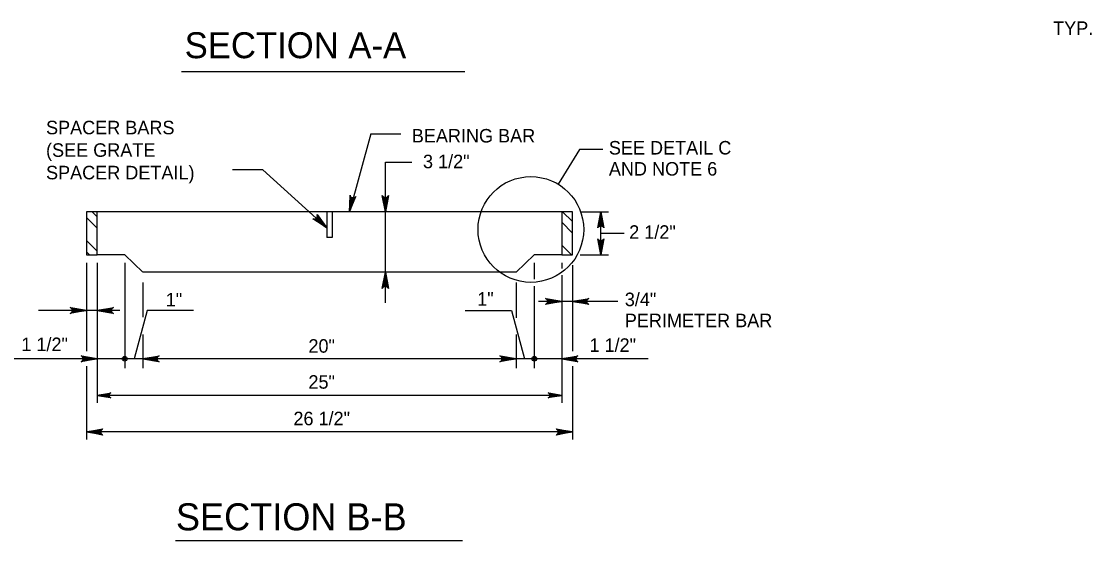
# Model space of a CAD drawing. Extents: x 2087776 to 2104538, y 970919 to 982612.
# Drawn here: x 2096439 to 2097219, y 979226 to 979604 of the extents above; entities that cross this region are included whole.
import ezdxf

# ---------------------------------------------------------------- set-up
doc = ezdxf.new("R2010")
doc.units = 0
doc.layers.add('1', color=7, linetype='Continuous')

msp = doc.modelspace()

# ---------------------------------------------------------------- linework, layer by layer
at = {"layer": '1'}
for p, q in [((2096555.31, 979567.62), (2096761.67, 979567.62)), ((2096693.21, 979522.21), (2096677.63, 979465.47)), ((2096845.27, 979510.74), (2096829.88, 979485.44)), ((2096703.8, 979399.12), (2096703.8, 979501.45)), ((2096703.8, 979501.45), (2096723.18, 979501.45)), ((2096614.61, 979496.05), (2096661.09, 979453.7)), ((2096832.38, 979465.47), (2096493.8, 979465.47)), ((2096661.09, 979465.47), (2096661.09, 979446.57)), ((2096665.09, 979465.47), (2096665.09, 979446.57)), ((2096845.77, 979465.47), (2096866.35, 979465.47)), ((2096860.84, 979433.97), (2096860.84, 979465.47)), ((2096665.09, 979446.57), (2096661.09, 979446.57)), ((2096485.92, 979428.24), (2096485.92, 979363.88)), ((2096513.8, 979433.97), (2096493.8, 979433.97)), ((2096493.8, 979428.24), (2096493.8, 979326.31)), ((2096513.8, 979433.97), (2096527.13, 979421.37)), ((2096513.8, 979428.24), (2096513.8, 979351.45)), ((2096812.38, 979433.97), (2096799.05, 979421.37)), ((2096832.38, 979433.97), (2096812.38, 979433.97)), ((2096812.38, 979428.24), (2096812.38, 979416.42)), ((2096832.38, 979428.24), (2096832.38, 979424.12)), ((2096845.77, 979433.97), (2096866.35, 979433.97)), ((2096485.92, 979420.58), (2096485.92, 979388.02)), ((2096799.05, 979421.37), (2096527.34, 979421.37)), ((2096832.38, 979419.29), (2096832.38, 979326.31)), ((2096840.25, 979426.42), (2096840.25, 979394.63)), ((2096840.25, 979420.58), (2096840.25, 979363.88)), ((2096527.13, 979413.96), (2096527.13, 979388.64)), ((2096799.05, 979413.96), (2096799.05, 979388.17)), ((2096812.38, 979411.23), (2096812.38, 979351.45)), ((2096873.33, 979400.14), (2096815.34, 979400.14)), ((2096530.25, 979393.5), (2096520.6, 979358.31)), ((2096795.67, 979393.5), (2096805.33, 979358.31)), ((2096527.13, 979375.89), (2096527.13, 979351.45)), ((2096799.05, 979375.89), (2096799.05, 979351.45)), ((2096895.26, 979358.31), (2096429.28, 979358.31)), ((2096485.92, 979352.96), (2096485.92, 979299.46)), ((2096840.25, 979352.96), (2096840.25, 979299.46)), ((2096832.38, 979331.63), (2096493.8, 979331.63)), ((2096840.25, 979304.97), (2096485.92, 979304.97)), ((2096550.84, 979225.84), (2096760.14, 979225.84))]:
    msp.add_line(p, q, dxfattribs=at)
for points in [[(2096693.21, 979522.21), (2096714.98, 979522.21)], [(2096862.3, 979510.74), (2096845.27, 979510.74)], [(2096614.61, 979496.05), (2096592.44, 979496.05)], [(2096677.63, 979465.47), (2096682.38, 979476.51), (2096681.97, 979476.13), (2096681.56, 979475.76), (2096681.13, 979475.61), (2096680.69, 979475.47), (2096680.29, 979475.49), (2096679.89, 979475.51), (2096679.51, 979475.67), (2096679.14, 979475.82), (2096678.81, 979476.13), (2096678.47, 979476.45), (2096678.26, 979476.96), (2096678.06, 979477.48), (2096677.63, 979465.47), (2096678.26, 979476.96), (2096678.47, 979476.45), (2096677.63, 979465.47), (2096678.81, 979476.13), (2096679.14, 979475.82), (2096677.63, 979465.47), (2096679.51, 979475.67), (2096679.89, 979475.51), (2096677.63, 979465.47), (2096680.29, 979475.49), (2096680.69, 979475.47), (2096677.63, 979465.47), (2096681.13, 979475.61), (2096681.56, 979475.76), (2096677.63, 979465.47), (2096681.97, 979476.13)], [(2096703.8, 979465.47), (2096701.59, 979477.28), (2096701.91, 979476.82), (2096702.22, 979476.37), (2096702.62, 979476.13), (2096703.01, 979475.9), (2096703.41, 979475.83), (2096703.8, 979475.76), (2096704.2, 979475.83), (2096704.6, 979475.9), (2096704.99, 979476.13), (2096705.39, 979476.37), (2096705.7, 979476.82), (2096706.02, 979477.28), (2096703.8, 979465.47), (2096705.7, 979476.82), (2096705.39, 979476.37), (2096703.8, 979465.47), (2096704.99, 979476.13), (2096704.6, 979475.9), (2096703.8, 979465.47), (2096704.2, 979475.83), (2096703.8, 979475.76), (2096703.8, 979465.47), (2096703.41, 979475.83), (2096703.01, 979475.9), (2096703.8, 979465.47), (2096702.62, 979476.13), (2096702.22, 979476.37), (2096703.8, 979465.47), (2096701.91, 979476.82)], [(2096485.92, 979461.27), (2096493.8, 979453.39)], [(2096490.08, 979465.47), (2096493.8, 979461.75)], [(2096661.09, 979453.7), (2096650.97, 979460.18), (2096651.51, 979460.1), (2096652.06, 979460.01), (2096652.5, 979460.14), (2096652.94, 979460.27), (2096653.27, 979460.51), (2096653.59, 979460.75), (2096653.81, 979461.09), (2096654.03, 979461.42), (2096654.13, 979461.87), (2096654.23, 979462.32), (2096654.11, 979462.86), (2096654, 979463.41), (2096661.09, 979453.7), (2096654.11, 979462.86), (2096654.23, 979462.32), (2096661.09, 979453.7), (2096654.13, 979461.87), (2096654.03, 979461.42), (2096661.09, 979453.7), (2096653.81, 979461.09), (2096653.59, 979460.75), (2096661.09, 979453.7), (2096653.27, 979460.51), (2096652.94, 979460.27), (2096661.09, 979453.7), (2096652.5, 979460.14), (2096652.06, 979460.01), (2096661.09, 979453.7), (2096651.51, 979460.1)], [(2096833.05, 979465.47), (2096840.25, 979458.26)], [(2096860.84, 979465.47), (2096863.05, 979453.66), (2096862.74, 979454.11), (2096862.42, 979454.57), (2096862.03, 979454.8), (2096861.63, 979455.04), (2096861.23, 979455.1), (2096860.84, 979455.17), (2096860.44, 979455.1), (2096860.05, 979455.04), (2096859.65, 979454.8), (2096859.25, 979454.57), (2096858.94, 979454.11), (2096858.62, 979453.66), (2096860.84, 979465.47), (2096858.94, 979454.11), (2096859.25, 979454.57), (2096860.84, 979465.47), (2096859.65, 979454.8), (2096860.05, 979455.04), (2096860.84, 979465.47), (2096860.44, 979455.1), (2096860.84, 979455.17), (2096860.84, 979465.47), (2096861.23, 979455.1), (2096861.63, 979455.04), (2096860.84, 979465.47), (2096862.03, 979454.8), (2096862.42, 979454.57), (2096860.84, 979465.47), (2096862.74, 979454.11)], [(2096832.38, 979457.78), (2096840.25, 979449.91)], [(2096485.92, 979444.57), (2096493.8, 979436.69)], [(2096860.84, 979433.97), (2096858.62, 979445.78), (2096858.94, 979445.33), (2096859.25, 979444.87), (2096859.65, 979444.64), (2096860.05, 979444.4), (2096860.44, 979444.33), (2096860.84, 979444.27), (2096861.23, 979444.33), (2096861.63, 979444.4), (2096862.03, 979444.64), (2096862.42, 979444.87), (2096862.74, 979445.33), (2096863.05, 979445.78), (2096860.84, 979433.97), (2096862.74, 979445.33), (2096862.42, 979444.87), (2096860.84, 979433.97), (2096862.03, 979444.64), (2096861.63, 979444.4), (2096860.84, 979433.97), (2096861.23, 979444.33), (2096860.84, 979444.27), (2096860.84, 979433.97), (2096860.44, 979444.33), (2096860.05, 979444.4), (2096860.84, 979433.97), (2096859.65, 979444.64), (2096859.25, 979444.87), (2096860.84, 979433.97), (2096858.94, 979445.33)], [(2096877.87, 979449.49), (2096860.84, 979449.49)], [(2096485.92, 979436.21), (2096488.17, 979433.97)], [(2096832.38, 979441.08), (2096839.49, 979433.97)], [(2096703.8, 979421.37), (2096706.02, 979409.56), (2096705.7, 979410.02), (2096705.39, 979410.47), (2096704.99, 979410.71), (2096704.6, 979410.94), (2096704.2, 979411.01), (2096703.8, 979411.08), (2096703.41, 979411.01), (2096703.01, 979410.94), (2096702.62, 979410.71), (2096702.22, 979410.47), (2096701.91, 979410.02), (2096701.59, 979409.56), (2096703.8, 979421.37), (2096701.91, 979410.02), (2096702.22, 979410.47), (2096703.8, 979421.37), (2096702.62, 979410.71), (2096703.01, 979410.94), (2096703.8, 979421.37), (2096703.41, 979411.01), (2096703.8, 979411.08), (2096703.8, 979421.37), (2096704.2, 979411.01), (2096704.6, 979410.94), (2096703.8, 979421.37), (2096704.99, 979410.71), (2096705.39, 979410.47), (2096703.8, 979421.37), (2096705.7, 979410.02)], [(2096485.92, 979393.53), (2096474.11, 979391.32), (2096474.57, 979391.63), (2096475.02, 979391.95), (2096475.26, 979392.34), (2096475.49, 979392.74), (2096475.56, 979393.13), (2096475.63, 979393.53), (2096475.56, 979393.93), (2096475.49, 979394.32), (2096475.26, 979394.72), (2096475.02, 979395.11), (2096474.57, 979395.43), (2096474.11, 979395.75), (2096485.92, 979393.53), (2096474.57, 979395.43), (2096475.02, 979395.11), (2096485.92, 979393.53), (2096475.26, 979394.72), (2096475.49, 979394.32), (2096485.92, 979393.53), (2096475.56, 979393.93), (2096475.63, 979393.53), (2096485.92, 979393.53), (2096475.56, 979393.13), (2096475.49, 979392.74), (2096485.92, 979393.53), (2096475.26, 979392.34), (2096475.02, 979391.95), (2096485.92, 979393.53), (2096474.57, 979391.63)], [(2096493.8, 979393.53), (2096505.61, 979395.75), (2096505.15, 979395.43), (2096504.7, 979395.11), (2096504.46, 979394.72), (2096504.23, 979394.32), (2096504.16, 979393.93), (2096504.09, 979393.53), (2096504.16, 979393.13), (2096504.23, 979392.74), (2096504.46, 979392.34), (2096504.7, 979391.95), (2096505.15, 979391.63), (2096505.61, 979391.32), (2096493.8, 979393.53), (2096505.15, 979391.63), (2096504.7, 979391.95), (2096493.8, 979393.53), (2096504.46, 979392.34), (2096504.23, 979392.74), (2096493.8, 979393.53), (2096504.16, 979393.13), (2096504.09, 979393.53), (2096493.8, 979393.53), (2096504.16, 979393.93), (2096504.23, 979394.32), (2096493.8, 979393.53), (2096504.46, 979394.72), (2096504.7, 979395.11), (2096493.8, 979393.53), (2096505.15, 979395.43)], [(2096832.38, 979400.14), (2096820.57, 979397.92), (2096821.02, 979398.24), (2096821.48, 979398.55), (2096821.71, 979398.95), (2096821.95, 979399.35), (2096822.02, 979399.74), (2096822.09, 979400.14), (2096822.02, 979400.53), (2096821.95, 979400.93), (2096821.71, 979401.33), (2096821.48, 979401.72), (2096821.02, 979402.04), (2096820.57, 979402.35), (2096832.38, 979400.14), (2096821.02, 979402.04), (2096821.48, 979401.72), (2096832.38, 979400.14), (2096821.71, 979401.33), (2096821.95, 979400.93), (2096832.38, 979400.14), (2096822.02, 979400.53), (2096822.09, 979400.14), (2096832.38, 979400.14), (2096822.02, 979399.74), (2096821.95, 979399.35), (2096832.38, 979400.14), (2096821.71, 979398.95), (2096821.48, 979398.55), (2096832.38, 979400.14), (2096821.02, 979398.24)], [(2096840.25, 979400.14), (2096852.06, 979402.35), (2096851.61, 979402.04), (2096851.15, 979401.72), (2096850.92, 979401.33), (2096850.69, 979400.93), (2096850.62, 979400.53), (2096850.55, 979400.14), (2096850.62, 979399.74), (2096850.69, 979399.35), (2096850.92, 979398.95), (2096851.15, 979398.55), (2096851.61, 979398.24), (2096852.06, 979397.92), (2096840.25, 979400.14), (2096851.61, 979398.24), (2096851.15, 979398.55), (2096840.25, 979400.14), (2096850.92, 979398.95), (2096850.69, 979399.35), (2096840.25, 979400.14), (2096850.62, 979399.74), (2096850.55, 979400.14), (2096840.25, 979400.14), (2096850.62, 979400.53), (2096850.69, 979400.93), (2096840.25, 979400.14), (2096850.92, 979401.33), (2096851.15, 979401.72), (2096840.25, 979400.14), (2096851.61, 979402.04)], [(2096510.27, 979393.53), (2096450.94, 979393.53)], [(2096563.93, 979393.4), (2096530.25, 979393.5)], [(2096761.99, 979393.4), (2096795.67, 979393.5)], [(2096493.8, 979358.31), (2096481.99, 979356.09), (2096482.44, 979356.41), (2096482.9, 979356.72), (2096483.13, 979357.12), (2096483.37, 979357.52), (2096483.43, 979357.91), (2096483.5, 979358.31), (2096483.43, 979358.7), (2096483.37, 979359.1), (2096483.13, 979359.5), (2096482.9, 979359.89), (2096482.44, 979360.21), (2096481.99, 979360.52), (2096493.8, 979358.31), (2096482.44, 979360.21), (2096482.9, 979359.89), (2096493.8, 979358.31), (2096483.13, 979359.5), (2096483.37, 979359.1), (2096493.8, 979358.31), (2096483.43, 979358.7), (2096483.5, 979358.31), (2096493.8, 979358.31), (2096483.43, 979357.91), (2096483.37, 979357.52), (2096493.8, 979358.31), (2096483.13, 979357.12), (2096482.9, 979356.72), (2096493.8, 979358.31), (2096482.44, 979356.41)], [(2096527.13, 979358.31), (2096538.94, 979360.52), (2096538.49, 979360.21), (2096538.03, 979359.89), (2096537.8, 979359.5), (2096537.56, 979359.1), (2096537.49, 979358.7), (2096537.43, 979358.31), (2096537.49, 979357.91), (2096537.56, 979357.52), (2096537.8, 979357.12), (2096538.03, 979356.72), (2096538.49, 979356.41), (2096538.94, 979356.09), (2096527.13, 979358.31), (2096538.49, 979356.41), (2096538.03, 979356.72), (2096527.13, 979358.31), (2096537.8, 979357.12), (2096537.56, 979357.52), (2096527.13, 979358.31), (2096537.49, 979357.91), (2096537.43, 979358.31), (2096527.13, 979358.31), (2096537.49, 979358.7), (2096537.56, 979359.1), (2096527.13, 979358.31), (2096537.8, 979359.5), (2096538.03, 979359.89), (2096527.13, 979358.31), (2096538.49, 979360.21)], [(2096799.05, 979358.31), (2096787.24, 979356.09), (2096787.69, 979356.41), (2096788.15, 979356.72), (2096788.38, 979357.12), (2096788.62, 979357.52), (2096788.68, 979357.91), (2096788.75, 979358.31), (2096788.68, 979358.7), (2096788.62, 979359.1), (2096788.38, 979359.5), (2096788.15, 979359.89), (2096787.69, 979360.21), (2096787.24, 979360.52), (2096799.05, 979358.31), (2096787.69, 979360.21), (2096788.15, 979359.89), (2096799.05, 979358.31), (2096788.38, 979359.5), (2096788.62, 979359.1), (2096799.05, 979358.31), (2096788.68, 979358.7), (2096788.75, 979358.31), (2096799.05, 979358.31), (2096788.68, 979357.91), (2096788.62, 979357.52), (2096799.05, 979358.31), (2096788.38, 979357.12), (2096788.15, 979356.72), (2096799.05, 979358.31), (2096787.69, 979356.41)], [(2096832.38, 979358.31), (2096844.19, 979360.52), (2096843.74, 979360.21), (2096843.28, 979359.89), (2096843.05, 979359.5), (2096842.81, 979359.1), (2096842.74, 979358.7), (2096842.68, 979358.31), (2096842.74, 979357.91), (2096842.81, 979357.52), (2096843.05, 979357.12), (2096843.28, 979356.72), (2096843.74, 979356.41), (2096844.19, 979356.09), (2096832.38, 979358.31), (2096843.74, 979356.41), (2096843.28, 979356.72), (2096832.38, 979358.31), (2096843.05, 979357.12), (2096842.81, 979357.52), (2096832.38, 979358.31), (2096842.74, 979357.91), (2096842.68, 979358.31), (2096832.38, 979358.31), (2096842.74, 979358.7), (2096842.81, 979359.1), (2096832.38, 979358.31), (2096843.05, 979359.5), (2096843.28, 979359.89), (2096832.38, 979358.31), (2096843.74, 979360.21)], [(2096493.8, 979331.63), (2096503.58, 979333.47), (2096503.21, 979333.21), (2096502.83, 979332.95), (2096502.63, 979332.62), (2096502.44, 979332.29), (2096502.38, 979331.96), (2096502.33, 979331.63), (2096502.38, 979331.31), (2096502.44, 979330.98), (2096502.63, 979330.65), (2096502.83, 979330.32), (2096503.21, 979330.06), (2096503.58, 979329.8), (2096493.8, 979331.63), (2096503.21, 979330.06), (2096502.83, 979330.32), (2096493.8, 979331.63), (2096502.63, 979330.65), (2096502.44, 979330.98), (2096493.8, 979331.63), (2096502.38, 979331.31), (2096502.33, 979331.63), (2096493.8, 979331.63), (2096502.38, 979331.96), (2096502.44, 979332.29), (2096493.8, 979331.63), (2096502.63, 979332.62), (2096502.83, 979332.95), (2096493.8, 979331.63), (2096503.21, 979333.21)], [(2096832.38, 979331.63), (2096822.59, 979329.8), (2096822.97, 979330.06), (2096823.35, 979330.32), (2096823.54, 979330.65), (2096823.74, 979330.98), (2096823.79, 979331.31), (2096823.85, 979331.63), (2096823.79, 979331.96), (2096823.74, 979332.29), (2096823.54, 979332.62), (2096823.35, 979332.95), (2096822.97, 979333.21), (2096822.59, 979333.47), (2096832.38, 979331.63), (2096822.97, 979333.21), (2096823.35, 979332.95), (2096832.38, 979331.63), (2096823.54, 979332.62), (2096823.74, 979332.29), (2096832.38, 979331.63), (2096823.79, 979331.96), (2096823.85, 979331.63), (2096832.38, 979331.63), (2096823.79, 979331.31), (2096823.74, 979330.98), (2096832.38, 979331.63), (2096823.54, 979330.65), (2096823.35, 979330.32), (2096832.38, 979331.63), (2096822.97, 979330.06)], [(2096485.92, 979304.97), (2096497.73, 979307.19), (2096497.28, 979306.87), (2096496.82, 979306.56), (2096496.59, 979306.16), (2096496.35, 979305.77), (2096496.29, 979305.37), (2096496.22, 979304.97), (2096496.29, 979304.58), (2096496.35, 979304.18), (2096496.59, 979303.79), (2096496.82, 979303.39), (2096497.28, 979303.08), (2096497.73, 979302.76), (2096485.92, 979304.97), (2096497.28, 979303.08), (2096496.82, 979303.39), (2096485.92, 979304.97), (2096496.59, 979303.79), (2096496.35, 979304.18), (2096485.92, 979304.97), (2096496.29, 979304.58), (2096496.22, 979304.97), (2096485.92, 979304.97), (2096496.29, 979305.37), (2096496.35, 979305.77), (2096485.92, 979304.97), (2096496.59, 979306.16), (2096496.82, 979306.56), (2096485.92, 979304.97), (2096497.28, 979306.87)], [(2096840.25, 979304.97), (2096828.44, 979302.76), (2096828.9, 979303.08), (2096829.35, 979303.39), (2096829.59, 979303.79), (2096829.82, 979304.18), (2096829.89, 979304.58), (2096829.96, 979304.97), (2096829.89, 979305.37), (2096829.82, 979305.77), (2096829.59, 979306.16), (2096829.35, 979306.56), (2096828.9, 979306.87), (2096828.44, 979307.19), (2096840.25, 979304.97), (2096828.9, 979306.87), (2096829.35, 979306.56), (2096840.25, 979304.97), (2096829.59, 979306.16), (2096829.82, 979305.77), (2096840.25, 979304.97), (2096829.89, 979305.37), (2096829.96, 979304.97), (2096840.25, 979304.97), (2096829.89, 979304.58), (2096829.82, 979304.18), (2096840.25, 979304.97), (2096829.59, 979303.79), (2096829.35, 979303.39), (2096840.25, 979304.97), (2096828.9, 979303.08)]]:
    msp.add_lwpolyline(points, dxfattribs=at)
for points in [[(2096493.8, 979465.47), (2096485.92, 979465.47), (2096485.92, 979433.97), (2096493.8, 979433.97)], [(2096840.25, 979465.47), (2096832.38, 979465.47), (2096832.38, 979433.97), (2096840.25, 979433.97)]]:
    msp.add_lwpolyline(points, close=True, dxfattribs=at)
for centre, radius in [((2096809.86, 979452.53), 38.52), ((2096513.8, 979358.31), 1.75), ((2096513.8, 979358.31), 0.875), ((2096812.38, 979358.31), 1.75), ((2096812.38, 979358.31), 0.875)]:
    msp.add_circle(centre, radius, dxfattribs=at)

# ---------------------------------------------------------------- texts
for s, height, p in [('TYP.', 9.843, (2097190.56, 979594.29)), ('SECTION A-A', 18.8976, (2096557.51, 979577.32)), ('SPACER BARS', 9.8425, (2096456.46, 979521.87)), ('BEARING BAR', 9.8425, (2096723.08, 979515.9)), ('(SEE GRATE', 9.843, (2096456.46, 979505.46)), ('SEE DETAIL C', 9.8425, (2096866.74, 979507.15)), ('3 1/2"', 9.843, (2096731.24, 979497.16)), ('SPACER DETAIL)', 9.8425, (2096456.46, 979489.06)), ('AND NOTE 6', 9.843, (2096866.74, 979491.79)), ('2 1/2"', 9.843, (2096881.55, 979445.73)), ('1"', 9.843, (2096543.73, 979396.47)), ('1"', 9.843, (2096770.77, 979397.03)), ('3/4"', 9.843, (2096878.35, 979396.67)), ('PERIMETER BAR', 9.8425, (2096878.35, 979381.32)), ('1 1/2"', 9.843, (2096438.47, 979363.92)), ('20"', 9.843, (2096647.74, 979362.73)), ('1 1/2"', 9.843, (2096852.59, 979363.36)), ('25"', 9.843, (2096647.74, 979336.51)), ('26 1/2"', 9.843, (2096636.79, 979309.87)), ('SECTION B-B', 19.685, (2096551.14, 979233.31))]:
    msp.add_text(s, height=height, dxfattribs=at).set_placement(p)

doc.saveas('drawing.dxf')
